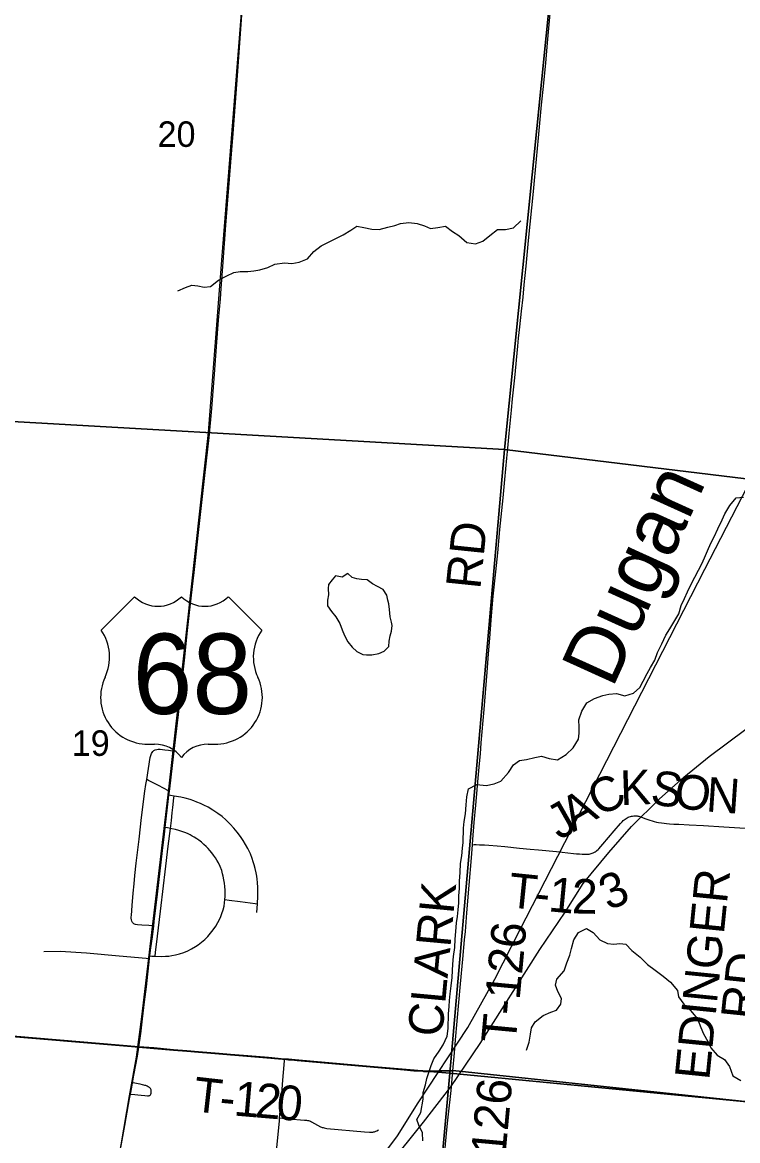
# Model space of a CAD drawing. Extents: x 0 to 1067, y 0 to 440.
# Drawn here: x 802.081 to 803.255, y 353.302 to 355.137 of the extents above; entities that cross this region are included whole.
import ezdxf

# ---------------------------------------------------------------- set-up
doc = ezdxf.new("R2010")
doc.units = 0
for name, color, linetype in [('GM_X_City_Street', 7, 'Continuous'), ('GM_X_Minor_Lake', 7, 'Continuous'), ('GM_X_Minor_River', 7, 'Continuous'), ('GM_X_Minor_River_Text', 7, 'Continuous'), ('GM_X_Rail_Line', 7, 'Continuous'), ('GM_X_Section', 7, 'Continuous'), ('GM_X_Section_Text', 7, 'Continuous'), ('GM_X_Township_Road', 7, 'Continuous'), ('GM_X_Township_Road_Text', 7, 'Continuous'), ('GM_X_US_Location', 7, 'Continuous'), ('GM_X_US_Route', 7, 'Continuous'), ('GM_X_US_Shield', 7, 'Continuous')]:
    doc.layers.add(name, color=color, linetype=linetype)

msp = doc.modelspace()

# ---------------------------------------------------------------- linework, layer by layer
at = {"layer": 'GM_X_City_Street'}
for points in [[(802.2967, 353.6543), (802.2885, 353.6547), (802.2775, 353.6553), (802.27, 353.6559), (802.2669, 353.6564), (802.2652, 353.657), (802.2639, 353.6577), (802.2628, 353.6585), (802.2617, 353.6599), (802.2607, 353.6619), (802.2601, 353.6641), (802.26, 353.6668), (802.26, 353.6689), (802.2602, 353.6713), (802.2615, 353.6875), (802.2633, 353.7078), (802.2647, 353.7231), (802.2659, 353.7367), (802.2682, 353.7571), (802.2731, 353.7966), (802.2769, 353.8319), (802.2821, 353.8751), (802.2838, 353.8861), (802.2853, 353.8944), (802.2911, 353.9303), (802.2919, 353.9339), (802.293, 353.9369), (802.2942, 353.939), (802.2953, 353.9405), (802.2972, 353.9421), (802.2994, 353.9432), (802.3018, 353.9439), (802.3043, 353.9442), (802.3074, 353.9441), (802.3148, 353.9433), (802.321, 353.9424), (802.3304, 353.941)], [(802.3225, 353.8749), (802.315, 353.8789), (802.3025, 353.8856), (802.2881, 353.893), (802.2853, 353.8944)], [(802.2992, 353.6045), (802.2999, 353.6106), (802.3028, 353.6372), (802.3079, 353.6785), (802.3128, 353.7199), (802.3154, 353.7428), (802.3205, 353.7848), (802.3241, 353.8141), (802.3257, 353.8274), (802.327, 353.8397), (802.328, 353.8484), (802.3298, 353.8646), (802.3301, 353.8672)], [(802.4659, 353.6761), (802.4669, 353.6907), (802.4675, 353.7028), (802.4674, 353.7175), (802.4671, 353.7253), (802.4666, 353.7309), (802.466, 353.7357), (802.4649, 353.7412), (802.4633, 353.7485), (802.4617, 353.7542), (802.4602, 353.7591), (802.4583, 353.7647), (802.4553, 353.7722), (802.4511, 353.7813), (802.4476, 353.7879), (802.4437, 353.7944), (802.4391, 353.8011), (802.4339, 353.8081), (802.4283, 353.8148), (802.4223, 353.8212), (802.4152, 353.8282), (802.409, 353.8335), (802.402, 353.8388), (802.3937, 353.8443), (802.3862, 353.8488), (802.379, 353.8525), (802.3733, 353.8551), (802.3677, 353.8575), (802.3627, 353.8595), (802.3563, 353.8615), (802.3485, 353.8637), (802.3412, 353.8653), (802.3301, 353.8672), (802.3241, 353.8681), (802.3218, 353.8685)], [(802.2906, 353.605), (802.2938, 353.6048), (802.2992, 353.6045), (802.3102, 353.6042), (802.3159, 353.6044), (802.3215, 353.6048), (802.3265, 353.6055), (802.3327, 353.6067), (802.3392, 353.6084), (802.3462, 353.6108), (802.3525, 353.6133), (802.3585, 353.6164), (802.3655, 353.6204), (802.3696, 353.6231), (802.3754, 353.6277), (802.3805, 353.6321), (802.3855, 353.6369), (802.3902, 353.6424), (802.3944, 353.6477), (802.3985, 353.6539), (802.402, 353.6597), (802.4045, 353.6646), (802.4068, 353.6695), (802.4087, 353.6746), (802.4106, 353.6806), (802.4121, 353.6868), (802.413, 353.6919), (802.4136, 353.6974), (802.414, 353.7024), (802.414, 353.7076), (802.4139, 353.7128), (802.4134, 353.7187), (802.4128, 353.7242), (802.4118, 353.7296), (802.4107, 353.7357), (802.4096, 353.7398), (802.4083, 353.7451), (802.406, 353.7516), (802.403, 353.7579), (802.4003, 353.7621), (802.3979, 353.766), (802.3949, 353.7704), (802.3921, 353.774), (802.389, 353.7779), (802.386, 353.7811), (802.3828, 353.7845), (802.3791, 353.788), (802.3753, 353.7915), (802.371, 353.7947), (802.3674, 353.7972), (802.3634, 353.7998), (802.36, 353.8017), (802.3566, 353.8036), (802.3521, 353.8057), (802.3479, 353.8073), (802.3428, 353.8091), (802.338, 353.8107), (802.3325, 353.8122), (802.3266, 353.8137), (802.3241, 353.8141), (802.3194, 353.815), (802.3157, 353.8156)], [(802.4136, 353.6974), (802.4208, 353.6964), (802.4385, 353.6941), (802.463, 353.6911), (802.4669, 353.6907)], [(802.1162, 353.6123), (802.1435, 353.6126), (802.1864, 353.6101), (802.2399, 353.6053), (802.2845, 353.6011), (802.2901, 353.6005)], [(802.2725, 353.4551), (802.2971, 353.4533), (802.3294, 353.4506), (802.3511, 353.4488), (802.3704, 353.4471)], [(802.4805, 353.0856), (802.4811, 353.0905), (802.4818, 353.0979), (802.4824, 353.1076), (802.4827, 353.1143), (802.4831, 353.1199), (802.4835, 353.1242), (802.484, 353.1291), (802.4844, 353.1322), (802.4856, 353.1413), (802.4864, 353.148), (802.4868, 353.1511), (802.4878, 353.1641), (802.4897, 353.1851), (802.4929, 353.2187), (802.4958, 353.2494), (802.4986, 353.2854), (802.499, 353.2899), (802.5029, 353.3342), (802.5034, 353.3392), (802.5069, 353.3762), (802.5083, 353.3948), (802.5115, 353.4326), (802.5118, 353.4353)], [(802.2585, 353.3784), (802.2656, 353.3777), (802.2708, 353.3772), (802.2763, 353.3765), (802.282, 353.3758), (802.2868, 353.3754), (802.2881, 353.3754), (802.2893, 353.3757), (802.2904, 353.3762), (802.2912, 353.3771), (802.2918, 353.3782), (802.2923, 353.38), (802.2926, 353.3831), (802.2926, 353.3843), (802.2923, 353.3855), (802.2914, 353.3872), (802.2907, 353.3882), (802.2898, 353.389), (802.2879, 353.3903), (802.286, 353.3912), (802.2837, 353.3922), (802.2822, 353.3926), (802.2808, 353.393), (802.2783, 353.3936), (802.2746, 353.3944), (802.2711, 353.3951), (802.2631, 353.3966), (802.2619, 353.3968)], [(802.5034, 353.3392), (802.5184, 353.3379), (802.5443, 353.3356), (802.5458, 353.3354), (802.5474, 353.3353), (802.5491, 353.335), (802.5507, 353.3347), (802.5522, 353.3342), (802.5538, 353.3336), (802.5557, 353.3326), (802.5706, 353.3248), (802.5719, 353.3242), (802.5734, 353.3236), (802.5747, 353.3232), (802.5762, 353.3227), (802.5785, 353.3222), (802.581, 353.3219), (802.6429, 353.3164), (802.6508, 353.3158), (802.6528, 353.3156), (802.6539, 353.3157), (802.6551, 353.3158), (802.6565, 353.316), (802.6575, 353.3161), (802.6593, 353.3166), (802.6613, 353.3173), (802.6628, 353.3179), (802.6657, 353.3194)]]:
    msp.add_lwpolyline(points, dxfattribs=at)
at = {"layer": 'GM_X_Minor_Lake'}
for points in [[(802.6795, 354.1094), (802.6828, 354.1128), (802.6829, 354.1215), (802.685, 354.1302), (802.687, 354.1378), (802.6882, 354.1469), (802.6872, 354.1526), (802.685, 354.1614), (802.684, 354.1674), (802.6837, 354.1731), (802.6823, 354.1827), (802.6809, 354.1888), (802.6795, 354.1971), (802.6735, 354.2063), (802.6641, 354.211), (802.6558, 354.2153), (802.6472, 354.2219), (802.6377, 354.2224), (802.6301, 354.2236), (802.6225, 354.2256), (802.6154, 354.2322), (802.6059, 354.2266), (802.5953, 354.2287), (802.5898, 354.2223), (802.5837, 354.2144)], [(802.5837, 354.2144), (802.5828, 354.2079), (802.5838, 354.1977), (802.5818, 354.1886), (802.582, 354.1795), (802.5887, 354.1699), (802.5954, 354.1614), (802.6021, 354.1503), (802.6061, 354.14), (802.6098, 354.1305), (802.6154, 354.1205), (802.6224, 354.1117), (802.6303, 354.1044), (802.6397, 354.0997), (802.6458, 354.0988), (802.6549, 354.0991), (802.666, 354.1012), (802.6751, 354.1049), (802.6795, 354.1094)]]:
    msp.add_lwpolyline(points, dxfattribs=at)
at = {"layer": 'GM_X_Minor_River'}
for points in [[(802.3362, 354.6964), (802.3488, 354.7015), (802.3594, 354.7056), (802.3689, 354.7047), (802.3795, 354.7022), (802.3898, 354.7036), (802.4032, 354.7137), (802.417, 354.7211), (802.4281, 354.7263), (802.4387, 354.728), (802.4513, 354.7279), (802.4608, 354.7293), (802.4707, 354.7306), (802.484, 354.7346), (802.4955, 354.7398), (802.5111, 354.7419), (802.5232, 354.7413), (802.5354, 354.7434), (802.5491, 354.7486), (802.5596, 354.7606), (802.5718, 354.7699), (802.5822, 354.7755), (802.5921, 354.7807), (802.6074, 354.788), (802.62, 354.7958), (802.63, 354.8022), (802.6414, 354.8001), (802.6546, 354.7973), (802.6668, 354.7971), (802.6812, 354.8007), (802.6923, 354.8032), (802.7018, 354.8065), (802.7155, 354.8086), (802.7288, 354.8069), (802.7409, 354.8029), (802.7507, 354.7986), (802.7632, 354.8004), (802.7754, 354.8021), (802.7871, 354.7936), (802.7972, 354.787), (802.8107, 354.7758), (802.8247, 354.7733), (802.8369, 354.7777), (802.8485, 354.787), (802.8608, 354.7967), (802.874, 354.7966), (802.8874, 354.7994), (802.8993, 354.811)], [(802.7387, 353.3697), (802.7388, 353.3811), (802.7428, 353.3936), (802.7449, 353.4038), (802.7488, 353.4152), (802.752, 353.425), (802.7563, 353.436), (802.7649, 353.4488), (802.7715, 353.4589), (802.7781, 353.4733), (802.7802, 353.4858), (802.7805, 353.5101), (802.7815, 353.5222), (802.782, 353.5317), (802.7833, 353.5427), (802.785, 353.556), (802.7863, 353.5693), (802.7872, 353.581), (802.7878, 353.5913), (802.7887, 353.6038), (802.7908, 353.6186), (802.7914, 353.6323), (802.7923, 353.6452), (802.7937, 353.6592), (802.7953, 353.6698), (802.7963, 353.6805), (802.7972, 353.6918), (802.7977, 353.7036), (802.7983, 353.7158), (802.7984, 353.7275), (802.7998, 353.7416), (802.8004, 353.7567), (802.8025, 353.7693), (802.8034, 353.7818), (802.8047, 353.7913), (802.805, 353.8148), (802.8063, 353.8254), (802.8084, 353.8379), (802.8093, 353.8531), (802.8107, 353.866), (802.8135, 353.8793), (802.8269, 353.8863), (802.8424, 353.8846), (802.8554, 353.8874), (802.8661, 353.8918), (802.8788, 353.9057), (802.887, 353.9185), (802.8969, 353.9256), (802.9083, 353.927), (802.9224, 353.9306), (802.9331, 353.9327), (802.9456, 353.9288), (802.9592, 353.9267), (802.9734, 353.9356), (802.9849, 353.9464), (802.9939, 353.9604), (802.9948, 353.9706), (802.9949, 353.9805), (802.9943, 353.9923), (802.9995, 354.0067), (803.0073, 354.0202), (803.0203, 354.0273), (803.0336, 354.032), (803.0435, 354.0345), (803.0564, 354.0355), (803.0697, 354.0319), (803.0842, 354.0359), (803.0942, 354.0456), (803.1, 354.0558), (803.1066, 354.0683), (803.1121, 354.0784), (803.1191, 354.0901), (803.1235, 354.1026), (803.1305, 354.1169), (803.1372, 354.1313), (803.1438, 354.1414), (803.15, 354.1528), (803.1582, 354.1663), (803.1625, 354.1799), (803.168, 354.1916), (803.1727, 354.2022), (803.1778, 354.2128), (803.1848, 354.2264), (803.1907, 354.238), (803.1962, 354.2482), (803.2005, 354.2584), (803.2056, 354.2694), (803.2111, 354.2822), (803.2162, 354.2928), (803.2224, 354.3056), (803.2298, 354.3207), (803.2342, 354.3305), (803.2419, 354.3441), (803.2524, 354.3565), (803.2645, 354.3575)], [(802.9084, 353.4502), (802.9128, 353.4635), (802.9152, 353.4767), (802.9169, 353.487), (802.9227, 353.4968), (802.9358, 353.5072), (802.9484, 353.5128), (802.9579, 353.516), (802.9649, 353.5258), (802.9658, 353.5353), (802.9599, 353.5468), (802.9562, 353.5571), (802.9583, 353.5669), (802.9702, 353.5805), (802.9746, 353.5937), (802.9797, 353.6062), (802.9821, 353.6171), (802.9861, 353.6311), (802.9939, 353.6436), (803.0069, 353.6502), (803.0178, 353.6432), (803.0287, 353.6313), (803.0415, 353.6251), (803.0517, 353.6242), (803.0616, 353.6256), (803.0715, 353.6243), (803.0812, 353.6139), (803.0951, 353.6027), (803.1071, 353.5911), (803.1194, 353.5815), (803.133, 353.5718), (803.1446, 353.5621), (803.1562, 353.5483), (803.1579, 353.538), (803.1665, 353.5257), (803.1774, 353.5153), (803.1889, 353.5019), (803.1948, 353.4874), (803.1992, 353.4771), (803.2059, 353.4648), (803.211, 353.4541), (803.2211, 353.4422), (803.2335, 353.4348), (803.2417, 353.4233), (803.2472, 353.4084), (803.26, 353.4006)], [(802.7383, 353.3013), (802.738, 353.3145), (802.7317, 353.3271), (802.7284, 353.3366), (802.7349, 353.3483), (802.7387, 353.3697)]]:
    msp.add_lwpolyline(points, dxfattribs=at)
at = {"layer": 'GM_X_Rail_Line'}
for points in [[(802.2568, 353.3753), (802.2686, 353.4388), (802.2775, 353.5048), (802.3214, 353.8784), (802.3514, 354.1458), (802.3864, 354.4639), (802.4092, 354.7535), (802.4654, 355.4621), (802.5612, 356.4781), (802.6578, 357.3836), (802.6646, 357.4719), (802.676, 357.6021)], [(802.6661, 353.2687), (802.697, 353.3096), (802.7308, 353.3638), (802.8122, 353.4875), (802.8565, 353.5668), (802.8978, 353.6472), (802.9601, 353.7689), (803.2011, 354.2396), (803.4754, 354.7705), (803.5751, 354.9733), (803.6255, 355.0706), (803.6726, 355.1455), (803.7251, 355.2226), (803.7723, 355.2875), (803.8221, 355.3565), (804.0447, 355.6231), (804.2946, 355.9212), (804.7631, 356.4702), (804.8401, 356.5624)], [(802.6822, 353.2607), (802.7394, 353.3324), (802.7843, 353.3901), (802.8327, 353.4614), (802.9305, 353.6157), (802.972, 353.6767), (803.0015, 353.7237), (803.0435, 353.7749), (803.081, 353.8174), (803.1261, 353.8622), (803.1667, 353.8985), (803.2081, 353.9324), (803.4534, 354.1151)], [(802.1331, 352.701), (802.1622, 352.8505), (802.2297, 353.2148), (802.2568, 353.3753)]]:
    msp.add_lwpolyline(points, dxfattribs=at)
at = {"layer": 'GM_X_Section'}
for points in [[(801.949, 355.5154), (802.9708, 355.4138), (802.8724, 354.4357), (801.8528, 354.4938)], [(804.0106, 355.307), (803.9043, 354.3108), (802.8724, 354.4357), (802.9708, 355.4138)], [(801.8528, 354.4938), (802.8724, 354.4357), (802.7829, 353.4125), (801.7432, 353.4993)], [(803.9043, 354.3108), (803.8031, 353.3139), (802.7829, 353.4125), (802.8724, 354.4357)], [(801.7432, 353.4993), (802.7829, 353.4125), (802.6931, 352.4236), (801.6612, 352.5101)], [(803.8031, 353.3139), (803.6983, 352.312), (802.6931, 352.4236), (802.7829, 353.4125)]]:
    msp.add_lwpolyline(points, close=True, dxfattribs=at)
at = {"layer": 'GM_X_Township_Road'}
for points in [[(802.8776, 354.438), (802.8799, 354.4621), (802.8838, 354.5003), (802.8857, 354.519), (802.8891, 354.5536), (802.8942, 354.6056), (802.8955, 354.6186), (802.8975, 354.6371), (802.9004, 354.663), (802.9028, 354.6859), (802.9049, 354.7063), (802.9079, 354.7366), (802.912, 354.7786), (802.9173, 354.8324), (802.9198, 354.859), (802.9216, 354.877), (802.9282, 354.9475), (802.9333, 355.0013), (802.9362, 355.0316), (802.94, 355.0703), (802.9437, 355.1089), (802.9473, 355.151)], [(802.8198, 353.7875), (802.8204, 353.7959), (802.8228, 353.8237), (802.8252, 353.8522), (802.8291, 353.8968), (802.8313, 353.9207), (802.8328, 353.9368), (802.8343, 353.9548), (802.8388, 354.0092), (802.8439, 354.0705), (802.8463, 354.1007), (802.8483, 354.1263), (802.8507, 354.1561), (802.8538, 354.1953), (802.858, 354.2351), (802.8612, 354.2661), (802.8648, 354.3044), (802.87, 354.3564), (802.8728, 354.3867), (802.8761, 354.4219), (802.8776, 354.438)], [(802.8198, 353.7875), (802.8225, 353.7876), (802.8258, 353.7876), (802.8316, 353.7875), (802.8397, 353.787), (802.8465, 353.7866), (802.8605, 353.7854), (802.8727, 353.7844), (802.897, 353.782), (802.9143, 353.7803), (802.9279, 353.7791), (802.9576, 353.7762), (802.9854, 353.7731), (802.9903, 353.7726), (802.9954, 353.7722), (802.9998, 353.7719), (803.0033, 353.7717), (803.0054, 353.7717), (803.0075, 353.7717), (803.0094, 353.7719), (803.0111, 353.7721), (803.013, 353.7725), (803.0147, 353.773), (803.0164, 353.7735), (803.018, 353.7742), (803.0199, 353.7752), (803.0212, 353.7759), (803.0228, 353.777), (803.0241, 353.778), (803.0259, 353.7797), (803.0272, 353.7809), (803.0304, 353.7847), (803.0337, 353.7884), (803.0521, 353.8103), (803.0629, 353.8224), (803.0653, 353.8249), (803.0673, 353.8269), (803.0688, 353.8282), (803.0702, 353.8293), (803.0718, 353.8304), (803.0734, 353.8314), (803.0754, 353.8324), (803.077, 353.8331), (803.079, 353.8338), (803.0808, 353.8342), (803.0826, 353.8345), (803.0845, 353.8347), (803.0862, 353.8348), (803.0883, 353.8347), (803.0902, 353.8346), (803.0914, 353.8344), (803.0927, 353.8342), (803.0946, 353.8337), (803.0989, 353.8322), (803.1029, 353.8307), (803.1075, 353.829), (803.1111, 353.8278), (803.1145, 353.8267), (803.1181, 353.8256), (803.1218, 353.8247), (803.1253, 353.824), (803.1299, 353.8232), (803.1345, 353.8226), (803.1381, 353.8222), (803.1431, 353.8217), (803.1504, 353.8213), (803.1586, 353.8209), (803.1755, 353.82), (803.1989, 353.8188), (803.2324, 353.8167), (803.2938, 353.8129)], [(802.7877, 353.4162), (802.7901, 353.4459), (802.7918, 353.4675), (802.8001, 353.5594), (802.8038, 353.5997), (802.8068, 353.6312), (802.8082, 353.6448), (802.8107, 353.6757), (802.8144, 353.721), (802.8181, 353.7661), (802.8198, 353.7875)], [(801.7423, 353.5005), (802.2723, 353.4556), (802.2968, 353.4539), (802.3291, 353.4511), (802.3509, 353.4493), (802.3702, 353.4477), (802.404, 353.4448), (802.4225, 353.4432), (802.4511, 353.441), (802.4851, 353.4383), (802.5116, 353.4358), (802.518, 353.4353), (802.5291, 353.4344), (802.6517, 353.4234), (802.7074, 353.4185), (802.7234, 353.4171), (802.7383, 353.4162), (802.7395, 353.4161), (802.7432, 353.416), (802.7476, 353.4159), (802.7525, 353.416), (802.765, 353.4164), (802.7875, 353.4167), (803.2927, 353.3636)], [(803.2927, 353.3636), (802.7875, 353.4167), (802.765, 353.4164), (802.7525, 353.416), (802.7476, 353.4159), (802.7432, 353.416), (802.7395, 353.4161), (802.7383, 353.4162), (802.7234, 353.4171), (802.7074, 353.4185), (802.6517, 353.4234), (802.5291, 353.4344), (802.518, 353.4353), (802.5116, 353.4358), (802.4851, 353.4383), (802.4511, 353.441), (802.4225, 353.4432), (802.404, 353.4448), (802.3702, 353.4477), (802.3509, 353.4493), (802.3291, 353.4511), (802.2968, 353.4539), (802.2723, 353.4556), (801.7423, 353.5005)], [(802.3704, 353.4471), (802.4042, 353.4443), (802.4228, 353.4427), (802.4513, 353.4405), (802.4854, 353.4377), (802.5118, 353.4353)], [(802.5118, 353.4353), (802.5182, 353.4347), (802.5293, 353.4339), (802.5323, 353.4336)], [(802.5323, 353.4336), (802.6519, 353.4229), (802.7076, 353.4179), (802.7237, 353.4165), (802.7385, 353.4157), (802.7397, 353.4156), (802.7435, 353.4155), (802.7478, 353.4154), (802.7528, 353.4155), (802.7652, 353.4158), (802.7877, 353.4162)], [(802.7801, 353.3404), (802.7846, 353.3843), (802.7877, 353.4162)], [(802.7681, 353.2097), (802.7682, 353.2107), (802.7735, 353.2681), (802.7758, 353.296), (802.7785, 353.325), (802.7801, 353.3404)]]:
    msp.add_lwpolyline(points, dxfattribs=at)
at = {"layer": 'GM_X_US_Route'}
for points in [[(802.3877, 354.4556), (802.3919, 354.5029), (802.3966, 354.5593), (802.4003, 354.612), (802.4031, 354.6479), (802.4064, 354.6832), (802.4063, 354.6838), (802.4069, 354.6906), (802.4069, 354.6925), (802.4085, 354.7142), (802.41, 354.7359), (802.4153, 354.804), (802.4211, 354.8796), (802.4234, 354.9075), (802.4271, 354.9546), (802.431, 355.0054), (802.4351, 355.0643), (802.4418, 355.157)], [(802.3604, 354.2112), (802.3629, 354.2343), (802.3645, 354.2491), (802.3702, 354.2998), (802.3804, 354.3931), (802.3877, 354.4556)], [(802.3327, 353.9597), (802.3333, 353.9647), (802.3373, 354.0011), (802.341, 354.0357), (802.3476, 354.0949), (802.3519, 354.1338), (802.3551, 354.1635), (802.3604, 354.2112)], [(802.2754, 353.4769), (802.2785, 353.502), (802.2819, 353.5297), (802.2849, 353.5544), (802.2901, 353.6005), (802.2906, 353.605), (802.2917, 353.6143), (802.2945, 353.6365), (802.2967, 353.6543), (802.2977, 353.6617), (802.3028, 353.7062), (802.3112, 353.7777), (802.3144, 353.8042), (802.3157, 353.8156), (802.3206, 353.8586), (802.3218, 353.8685), (802.3225, 353.8749), (802.3247, 353.8931), (802.3274, 353.9172), (802.3304, 353.941), (802.3327, 353.9597)], [(802.2427, 353.2908), (802.2491, 353.3269), (802.257, 353.3703), (802.2585, 353.3784), (802.2606, 353.3896), (802.2619, 353.3968), (802.2642, 353.4093), (802.27, 353.4404), (802.2725, 353.4551), (802.275, 353.4738), (802.2754, 353.4769)]]:
    msp.add_lwpolyline(points, dxfattribs=at)
at = {"layer": 'GM_X_US_Shield'}
for p, q in [((802.2654, 354.1942), (802.2104, 354.1393)), ((802.4741, 354.1393), (802.4192, 354.1942)), ((802.2873, 353.9525), (802.2983, 353.9525)), ((802.3862, 353.9525), (802.3972, 353.9525))]:
    msp.add_line(p, q, dxfattribs=at)
for centre, radius, start, end in [((802.3038, 354.2335), 0.0549, 225.573, 314.427), ((802.3807, 354.2335), 0.0549, 225.573, 314.427), ((802.1474, 354.0952), 0.0769, 334.5471, 35.0009), ((802.5371, 354.0952), 0.0769, 144.9991, 205.4529), ((802.2865, 354.0294), 0.0769, 154.8319, 270.6383), ((802.3981, 354.0294), 0.0769, 269.3617, 25.1681), ((802.2983, 353.8976), 0.0549, 36.8699, 90), ((802.3862, 353.8976), 0.0549, 90, 143.1301)]:
    msp.add_arc(centre, radius, start, end, dxfattribs=at)

# ---------------------------------------------------------------- texts
at = {"layer": 'GM_X_Minor_River_Text'}
msp.add_text('Dugan', height=0.09468, rotation=65.6144, dxfattribs=at).set_placement((803.0494, 354.0424))
at = {"layer": 'GM_X_Section_Text'}
for s, p in [('20', (802.3031, 354.9324)), ('19', (802.1623, 353.9332))]:
    msp.add_text(s, height=0.04186, rotation=0, dxfattribs=at).set_placement(p)
at = {"layer": 'GM_X_Township_Road_Text'}
for s, height, rotation, p in [('RD', 0.05682, 84.0934, (802.8326, 354.2055)), ('K', 0.0568, 1.9419, (803.0629, 353.8524)), ('S', 0.0568, 351.9532, (803.1102, 353.8543)), ('O', 0.0568, 352.6547, (803.1489, 353.8488)), ('C', 0.0568, 28.4662, (803.0285, 353.832)), ('N', 0.0568, 356.0102, (803.2021, 353.8421)), ('A', 0.0568, 29.5939, (802.9853, 353.8075)), ('J', 0.0568, 29.5814, (802.9621, 353.7943)), ('T', 0.0568, 354.1312, (802.877, 353.6851)), ('3', 0.0568, 22.925, (803.0428, 353.6789)), ('EDINGER', 0.05682, 84.2589, (803.2082, 353.4002)), ('CLARK', 0.05682, 84.7322, (802.77, 353.471)), ('1', 0.0568, 354.5505, (802.943, 353.6784)), ('2', 0.0568, 358.7944, (802.9824, 353.6748)), ('-', 0.0568, 354.2055, (802.9194, 353.6808)), ('T-126', 0.05682, 84.6813, (802.8905, 353.4602)), ('RD', 0.05682, 84.0953, (803.2838, 353.4989)), ('T', 0.0568, 353.5453, (802.3597, 353.3504)), ('1', 0.0568, 355.0419, (802.4268, 353.3433)), ('2', 0.0568, 355.1956, (802.4618, 353.3403)), ('0', 0.0568, 355.2292, (802.4967, 353.3373)), ('T-126', 0.05682, 84.7298, (802.8672, 353.2035)), ('-', 0.0568, 354.7554, (802.4032, 353.3455))]:
    msp.add_text(s, height=height, rotation=rotation, dxfattribs=at).set_placement(p)
at = {"layer": 'GM_X_US_Location'}
for s in ['0', '/']:
    msp.add_text(s, height=0.000189, dxfattribs=at).set_placement((802.3422, 354.0668))
msp.add_text('68', height=0.000189, rotation=0, dxfattribs=at).set_placement((802.3031, 354.0276))
at = {"layer": 'GM_X_US_Shield'}
msp.add_text('68', height=0.13184, dxfattribs=at).set_placement((802.2621, 354.002))

doc.saveas('drawing.dxf')
